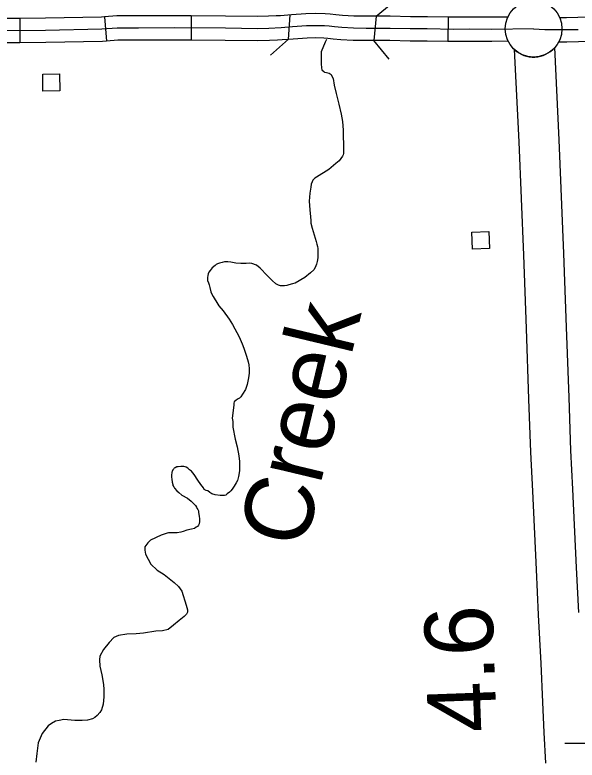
# Model space of a CAD drawing. Extents: x 1084508 to 1142749, y 1057638 to 1093403.
# Drawn here: x 1119933 to 1121021, y 1072935 to 1074377 of the extents above; entities that cross this region are included whole.
import ezdxf

# ---------------------------------------------------------------- set-up
doc = ezdxf.new("R2010")
doc.units = 0
for name, color, linetype in [('Level 10', 7, 'Continuous'), ('Level 24', 7, 'Continuous'), ('Level 32', 7, 'Continuous'), ('Level 35', 7, 'Continuous'), ('Level 38', 7, 'Continuous'), ('Level 43', 7, 'Continuous'), ('Level 45', 7, 'Continuous'), ('Level 48', 7, 'Continuous'), ('Level 56', 7, 'Continuous')]:
    doc.layers.add(name, color=color, linetype=linetype)

msp = doc.modelspace()

# ---------------------------------------------------------------- linework, layer by layer
at = {"layer": 'Level 10'}
for points in [[(1120899.6, 1074310.2), (1120908.2, 1074131.7), (1120917.2, 1073912.3), (1120922.3, 1073770.2), (1120927, 1073633.6), (1120930.6, 1073530.7), (1120934.5, 1073455.2), (1120941.6, 1073303.5), (1120946, 1073216.3), (1120951.1, 1073122), (1120954.1, 1073047.1), (1120957, 1072988.1), (1120959.7, 1072928.6)], [(1121024.4, 1073220.4), (1121020, 1073307.3), (1121012.9, 1073459), (1121009, 1073534.1), (1121005.4, 1073636.4), (1121000.7, 1073773), (1120995.6, 1073915.3), (1120986.6, 1074135.2), (1120978, 1074314)]]:
    msp.add_lwpolyline(points, dxfattribs=at)
msp.add_arc((1120936.9, 1074350.5), 54.9, 227.17, 318.3394, dxfattribs=at)
at = {"layer": 'Level 24'}
msp.add_circle((1120936.9, 1074350.5), 54.9, dxfattribs=at)
at = {"layer": 'Level 32'}
for p, q in [((1120465.6, 1074377.2), (1120462.4, 1074329.7)), ((1119942.9, 1074370.4), (1119943.3, 1074323.3)), ((1120106.9, 1074373.4), (1120110.6, 1074326.4)), ((1120274.6, 1074375.4), (1120274.3, 1074328.3)), ((1120632.3, 1074374.6), (1120627.6, 1074327.6)), ((1120771.6, 1074372.9), (1120770.8, 1074325.8))]:
    msp.add_line(p, q, dxfattribs=at)
for points in [[(1120605.8, 1074374.8), (1120589.2, 1074375.1), (1120567.3, 1074376.2), (1120554.1, 1074377.4), (1120543.5, 1074378.7), (1120533.6, 1074379.4), (1120515.1, 1074380), (1120496.5, 1074379.4), (1120468.4, 1074377.4), (1120447.1, 1074375.7), (1120438.9, 1074375.3)], [(1119942.9, 1074370.4), (1119896.3, 1074370.1), (1119806.7, 1074370.3), (1119778, 1074371.1)], [(1120106.9, 1074373.4), (1120100.7, 1074372.9), (1119992.6, 1074370.8), (1119942.9, 1074370.4)], [(1120274.6, 1074375.4), (1120243, 1074375.6), (1120172.5, 1074375.4), (1120130.5, 1074375.2), (1120106.9, 1074373.4)], [(1120438.9, 1074375.3), (1120423.8, 1074374.5), (1120402.8, 1074373.9), (1120341.1, 1074375), (1120274.6, 1074375.4)], [(1120771.6, 1074372.9), (1120731.6, 1074373.5), (1120698.5, 1074373.7), (1120659.5, 1074374.5), (1120613.3, 1074374.7), (1120605.8, 1074374.8)], [(1120886.9, 1074373.1), (1120856.2, 1074372.6), (1120813.8, 1074373), (1120781.9, 1074372.8), (1120771.6, 1074372.9)], [(1120936.9, 1074350.5), (1120856.3, 1074349), (1120813.8, 1074349.4), (1120781.8, 1074349.2), (1120731.3, 1074350), (1120698.2, 1074350.2), (1120659.2, 1074351), (1120613.1, 1074351.2), (1120588.4, 1074351.6), (1120565.6, 1074352.8), (1120551.6, 1074354), (1120541.3, 1074355.3), (1120532.5, 1074355.9), (1120515.1, 1074356.4), (1120497.7, 1074355.9), (1120470.2, 1074354), (1120448.7, 1074352.2), (1120424.8, 1074351), (1120403, 1074350.3), (1120340.8, 1074351.4), (1120242.9, 1074352), (1120172.6, 1074351.8), (1120131.4, 1074351.7), (1120101.8, 1074349.4), (1119992.9, 1074347.3), (1119896.4, 1074346.5)], [(1120605.1, 1074327.8), (1120587.6, 1074328), (1120564, 1074329.3), (1120549.1, 1074330.6), (1120539, 1074331.8), (1120531.3, 1074332.3), (1120515.1, 1074332.9), (1120498.8, 1074332.4), (1120472, 1074330.5), (1120450.3, 1074328.7), (1120441.4, 1074328.3)], [(1119943.3, 1074323.3), (1119896.4, 1074323), (1119806.1, 1074323.2), (1119776.7, 1074324)], [(1120110.6, 1074326.4), (1120102.9, 1074325.8), (1119993.2, 1074323.7), (1119943.3, 1074323.3)], [(1120274.3, 1074328.3), (1120242.9, 1074328.5), (1120172.7, 1074328.3), (1120132.4, 1074328.1), (1120110.6, 1074326.4)], [(1120441.4, 1074328.3), (1120425.7, 1074327.4), (1120403.1, 1074326.8), (1120340.5, 1074327.9), (1120274.3, 1074328.3)], [(1120770.8, 1074325.8), (1120731.1, 1074326.5), (1120697.9, 1074326.7), (1120658.9, 1074327.4), (1120612.9, 1074327.6), (1120605.1, 1074327.8)], [(1120887.7, 1074326.1), (1120856.4, 1074325.5), (1120813.7, 1074325.9), (1120781.7, 1074325.7), (1120770.8, 1074325.8)]]:
    msp.add_lwpolyline(points, dxfattribs=at)
at = {"layer": 'Level 35'}
for points in [[(1120536.2, 1074329.9), (1120533.6, 1074324.6), (1120525.9, 1074305.7), (1120525.9, 1074301.8), (1120525.9, 1074294.1), (1120525.9, 1074282.8), (1120526.3, 1074274.7), (1120527.4, 1074270.9), (1120530.9, 1074267.4), (1120532.5, 1074266.6), (1120536.3, 1074265.8), (1120541.7, 1074264.7), (1120545.2, 1074262), (1120546.8, 1074258.9), (1120549.1, 1074254.2), (1120551.4, 1074241.5), (1120554.9, 1074224.8), (1120559.9, 1074204.7), (1120564.9, 1074185), (1120566.9, 1074170.7), (1120568.4, 1074154), (1120568.4, 1074139.3), (1120569.2, 1074129.3), (1120569.2, 1074116.5), (1120569.2, 1074109.2), (1120568.5, 1074106.1), (1120567.2, 1074103.7), (1120560.7, 1074094.8), (1120554.5, 1074089.8), (1120540.8, 1074077.8), (1120517, 1074063.3), (1120513.5, 1074061.1), (1120511.5, 1074059.1), (1120509.9, 1074057.3), (1120508.4, 1074054.2), (1120506.6, 1074049.4), (1120505.7, 1074043.7), (1120503.8, 1074032.4), (1120502.9, 1074016.7), (1120504, 1073999.7), (1120505.1, 1073986.1), (1120506, 1073979.6), (1120506.2, 1073974.3), (1120508.4, 1073964.4), (1120516.1, 1073938.8), (1120517.4, 1073933.5), (1120518.8, 1073928.7), (1120519.2, 1073925.4), (1120519.2, 1073920.3), (1120519.2, 1073907.1), (1120518.3, 1073899.8), (1120517, 1073894.5), (1120514.3, 1073888.3), (1120511.9, 1073884.1), (1120505.1, 1073877.7), (1120494.5, 1073868.9), (1120475.7, 1073857.9), (1120470.8, 1073856.5), (1120463.6, 1073854.5), (1120459.6, 1073853.4), (1120455.1, 1073852.6), (1120450.9, 1073852.8), (1120447.2, 1073853), (1120443.5, 1073853.9), (1120438.4, 1073856.8), (1120431.1, 1073863.1), (1120421.6, 1073872.9), (1120407.7, 1073887.2), (1120400.6, 1073892.9), (1120392, 1073895.8), (1120387.5, 1073896.9), (1120381.1, 1073896.3), (1120375.6, 1073896), (1120370.3, 1073896), (1120361, 1073896.7), (1120351.3, 1073898.9), (1120345.4, 1073899.6), (1120342.9, 1073899.3), (1120339.2, 1073899.3), (1120334.7, 1073898.2)], [(1120334.7, 1073898.2), (1120329.2, 1073896.7), (1120325.3, 1073895.4), (1120323, 1073894.2), (1120320.6, 1073892), (1120315.1, 1073887.4), (1120311.3, 1073882.3), (1120308.9, 1073879.3), (1120307.4, 1073875.9), (1120306.7, 1073872.8), (1120306.2, 1073868.7), (1120306.2, 1073866.4), (1120306.3, 1073863.2), (1120307.8, 1073858.9), (1120309.4, 1073854.8), (1120310.7, 1073849.5), (1120312.7, 1073841.1), (1120314.4, 1073836.5), (1120317.3, 1073832.2), (1120326.1, 1073817.5), (1120327.9, 1073814.1), (1120336.5, 1073804.2), (1120348, 1073788.5), (1120354.6, 1073778), (1120367.5, 1073754.1), (1120373, 1073740.7), (1120376.1, 1073731.9), (1120381.6, 1073716.8), (1120384.9, 1073705.6), (1120386, 1073699.6), (1120386.5, 1073692.1), (1120386.4, 1073683.5), (1120385.1, 1073674.5), (1120383.1, 1073661.9), (1120379.4, 1073652.4), (1120373.9, 1073643.1), (1120370.3, 1073637.9), (1120368.1, 1073635.7), (1120365.2, 1073634.1), (1120363.5, 1073632.8), (1120361.7, 1073631.7), (1120357.9, 1073628.6), (1120357.1, 1073625.7), (1120357.1, 1073622.8), (1120355.7, 1073611.4), (1120353.8, 1073596.8), (1120354.8, 1073590.2), (1120355.3, 1073579.1), (1120359.3, 1073555.8), (1120363.2, 1073541.4)], [(1120363.2, 1073541.4), (1120366.4, 1073523.6), (1120367.2, 1073518), (1120367.9, 1073513.2), (1120368.1, 1073505.7), (1120367.7, 1073494.9), (1120366.3, 1073484), (1120364.1, 1073476.3), (1120361.7, 1073471.7), (1120357.7, 1073465.1), (1120353.5, 1073459.3), (1120351.1, 1073456.3), (1120348.5, 1073453.6), (1120344.2, 1073449.9), (1120341.2, 1073447.6), (1120339, 1073446.8), (1120335.8, 1073446.7), (1120330.3, 1073446.8), (1120321.1, 1073448.3), (1120314.6, 1073450.5), (1120310.4, 1073453.1), (1120306.9, 1073455.8), (1120303.4, 1073456.9), (1120299.9, 1073458.9), (1120298, 1073461.8), (1120293.4, 1073468.3), (1120287.6, 1073476.9), (1120280.1, 1073487.6), (1120274.9, 1073493.8), (1120271.2, 1073496.7), (1120268.1, 1073499.6), (1120265, 1073501.6), (1120262.9, 1073502.7), (1120260.3, 1073503.2), (1120257.4, 1073503.2), (1120254.3, 1073503.2), (1120249.4, 1073502.7), (1120246.5, 1073502.2), (1120243.5, 1073500.7), (1120241.8, 1073499.7), (1120240.6, 1073498.4), (1120239, 1073496.5), (1120237.5, 1073493.7), (1120237.1, 1073492.1), (1120236.8, 1073490.1), (1120236.3, 1073487.7), (1120236.1, 1073484.9), (1120236.3, 1073482.4), (1120236.9, 1073478.4), (1120237.9, 1073472.9), (1120238.8, 1073468.6), (1120239.3, 1073466.5)], [(1120239.3, 1073466.5), (1120240.6, 1073463.9), (1120242.2, 1073461.3), (1120246.7, 1073456), (1120250.6, 1073452.7), (1120256.3, 1073447.5), (1120267.1, 1073441.7), (1120274.3, 1073436.1), (1120280.6, 1073429.6), (1120282.7, 1073427.4), (1120284.5, 1073424.5), (1120285.7, 1073422.4), (1120287.2, 1073420), (1120288.4, 1073417), (1120288.9, 1073414.3), (1120290, 1073407.3), (1120290.7, 1073402), (1120290.7, 1073396.7), (1120290, 1073391.9), (1120288.4, 1073389.4), (1120286.5, 1073387.2), (1120284, 1073385.4), (1120280.6, 1073383.3), (1120274.9, 1073381.7), (1120266.1, 1073379.8), (1120259.1, 1073377.3), (1120254.7, 1073376.3), (1120247.3, 1073375), (1120240.8, 1073374.4), (1120235.4, 1073374.7), (1120230.9, 1073374.7), (1120227.7, 1073374.1), (1120223.9, 1073373.1), (1120216.6, 1073370.1)], [(1120216.6, 1073370.1), (1120196.1, 1073360.5), (1120190.6, 1073355.4), (1120186.5, 1073350.4), (1120185, 1073347.4), (1120184.5, 1073341.3), (1120186, 1073333.3), (1120196.6, 1073314.1), (1120208.7, 1073302.5), (1120222.3, 1073293.9), (1120241.5, 1073278.3), (1120250, 1073270.8), (1120256.1, 1073261.7), (1120264.6, 1073235), (1120267.1, 1073225.4), (1120267.1, 1073220.9), (1120265.6, 1073217.3), (1120260.6, 1073212.8), (1120251.5, 1073205.2), (1120240.4, 1073195.7), (1120229.9, 1073187.6), (1120219.3, 1073185.1), (1120206.2, 1073184.1), (1120182.5, 1073180.5), (1120167.9, 1073179), (1120149.8, 1073178.5), (1120134.1, 1073176), (1120125.1, 1073172), (1120116, 1073162.4), (1120104.9, 1073148.8), (1120097.9, 1073135.7), (1120097.4, 1073128.6), (1120097.9, 1073116.5), (1120101.4, 1073099.9), (1120104.9, 1073081.2), (1120105.4, 1073071.7), (1120105.4, 1073057), (1120103.9, 1073042.9), (1120100.9, 1073032.3), (1120097.9, 1073026.8), (1120092.8, 1073021.3), (1120087.8, 1073017.2), (1120083.3, 1073014.7), (1120074.2, 1073012.2), (1120063.6, 1073011.7), (1120049.5, 1073011.7), (1120028.4, 1073013.2), (1120018.8, 1073011.7), (1120012.2, 1073010.2), (1120004.2, 1073005.6), (1119998.1, 1073001.1), (1119986, 1072986.5), (1119978.5, 1072968.3), (1119976, 1072947.7), (1119973.9, 1072930.5)]]:
    msp.add_lwpolyline(points, dxfattribs=at)
at = {"layer": 'Level 38'}
for points in [[(1120632.3, 1074374.6), (1120668.6, 1074404.6)], [(1120462.8, 1074330.2), (1120427.6, 1074299)], [(1120657.8, 1074291.5), (1120627.8, 1074327.8)]]:
    msp.add_lwpolyline(points, dxfattribs=at)
at = {"layer": 'Level 43'}
msp.add_lwpolyline([(1120997.3, 1072967.8), (1121065.3, 1072967.8)], dxfattribs=at)
at = {"layer": 'Level 45'}
for points in [[(1120987.3, 1074372.4), (1121000.7, 1074372.2), (1121022.3, 1074372.8), (1121057.3, 1074374), (1121073.6, 1074375.1), (1121101.4, 1074376.4)], [(1120936.9, 1074350.5), (1120958.3, 1074349.1), (1121000.8, 1074348.7), (1121023, 1074349.3)], [(1120985.7, 1074325.3), (1121001, 1074325.2), (1121023.7, 1074325.8), (1121059.8, 1074327), (1121076.4, 1074328.1), (1121103.6, 1074329.4)]]:
    msp.add_lwpolyline(points, dxfattribs=at)
at = {"layer": 'Level 56'}
for points in [[(1119987.8, 1074229.9), (1119987.2, 1074262.6), (1120020, 1074263.1), (1120020.5, 1074230.5)], [(1120818.7, 1073923.8), (1120817.3, 1073956.4), (1120850, 1073957.8), (1120851.4, 1073925.2)]]:
    msp.add_lwpolyline(points, close=True, dxfattribs=at)

# ---------------------------------------------------------------- texts
at = {"layer": 'Level 35'}
msp.add_text('Creek', height=132.58, rotation=76.5329, dxfattribs=at).set_placement((1120494.2, 1073340.8))
at = {"layer": 'Level 48'}
msp.add_text('4.6', height=132.58, rotation=92.0874, dxfattribs=at).set_placement((1120865.8, 1072990.3))

doc.saveas('drawing.dxf')
